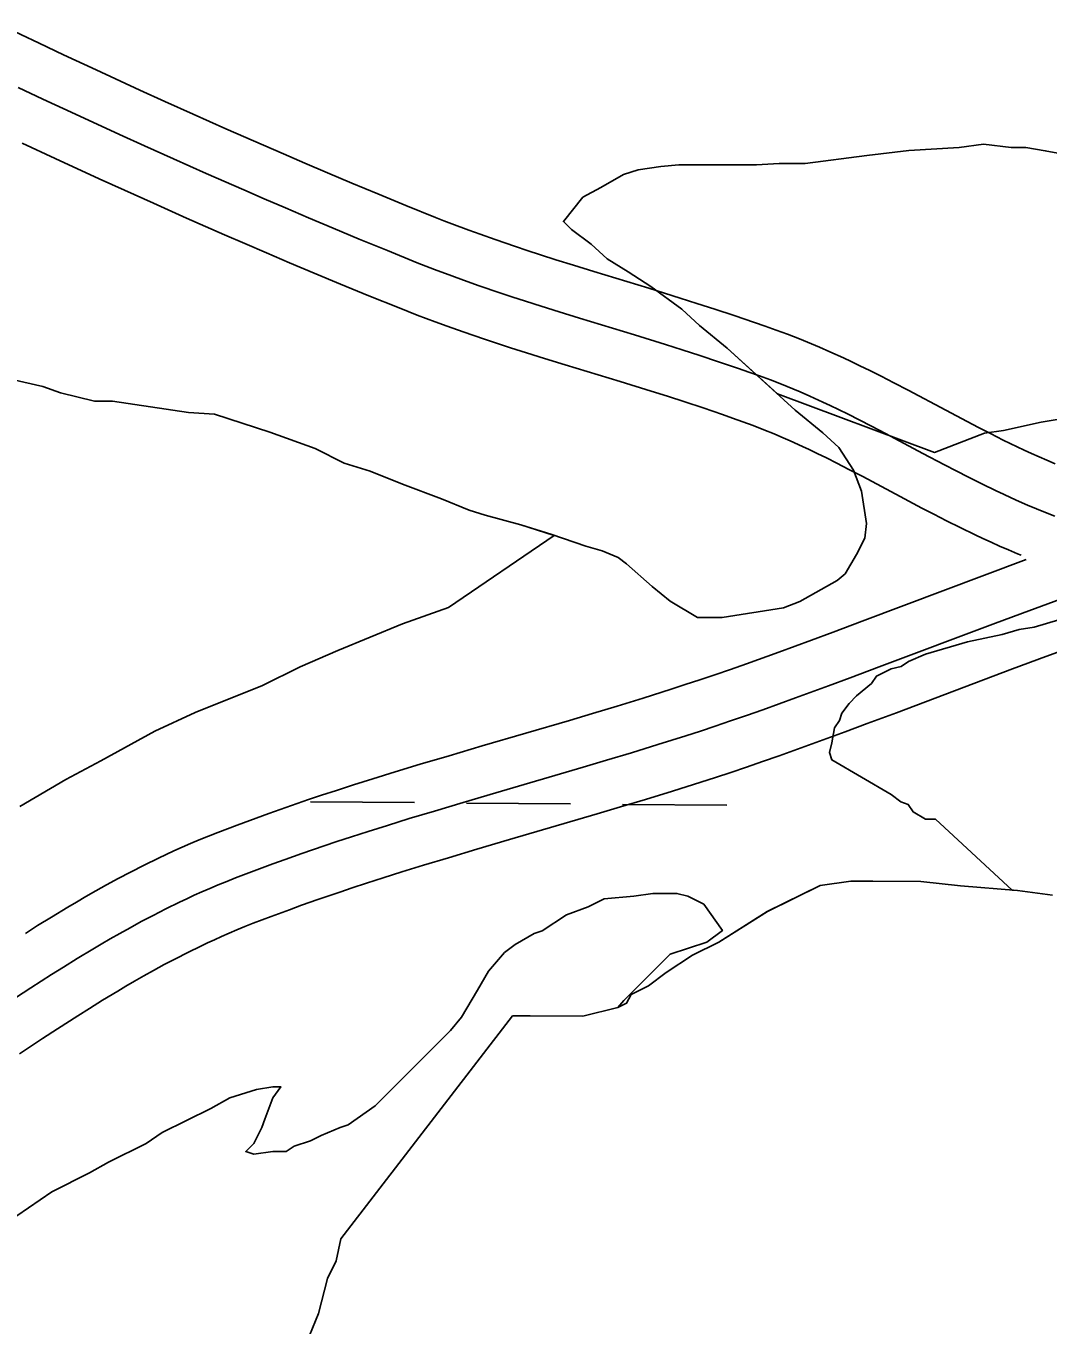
# Model space of a CAD drawing. Extents: x 3271442 to 3309282, y 752266 to 777610.
# Drawn here: x 3296146 to 3296460.3, y 770599.2 to 770998.6 of the extents above; entities that cross this region are included whole.
import ezdxf

# ---------------------------------------------------------------- set-up
doc = ezdxf.new("R2010")
doc.units = 0
for name, color, linetype in [('V-ROAD-CNTR', 7, 'Continuous'), ('V-SITE-VEGE', 7, 'Continuous'), ('V-TOPO-SHOR', 7, 'Continuous'), ('V-WETL-SWMP', 7, 'Continuous')]:
    doc.layers.add(name, color=color, linetype=linetype)

msp = doc.modelspace()

# ---------------------------------------------------------------- linework, layer by layer
at = {"layer": 'V-ROAD-CNTR'}
for points in [[(3296462.47, 770864.01), (3296459.97, 770865.06), (3296457.56, 770866.11), (3296455.22, 770867.16), (3296452.97, 770868.2), (3296450.82, 770869.21), (3296446.57, 770871.27), (3296442.63, 770873.24), (3296438.93, 770875.14), (3296435.46, 770876.94), (3296428.9, 770880.41), (3296417.33, 770886.56), (3296412.9, 770888.88), (3296409, 770890.88), (3296405.54, 770892.62), (3296402.49, 770894.12), (3296399.8, 770895.41), (3296397.39, 770896.55), (3296393.22, 770898.44), (3296390.02, 770899.84), (3296387.56, 770900.88), (3296383.9, 770902.37), (3296380.21, 770903.78), (3296376.71, 770905.07), (3296373.36, 770906.27), (3296370.09, 770907.42), (3296363.81, 770909.57), (3296357.9, 770911.52), (3296352.37, 770913.3), (3296347.18, 770914.94), (3296337.51, 770917.93), (3296320.67, 770923.07), (3296314.42, 770925), (3296308.98, 770926.71), (3296304.24, 770928.22), (3296300.12, 770929.57), (3296296.55, 770930.75), (3296290.29, 770932.89), (3296285.64, 770934.53), (3296282.21, 770935.78), (3296277.02, 770937.73), (3296274.49, 770938.71), (3296271.93, 770939.72), (3296262.8, 770943.42), (3296254.25, 770946.93), (3296246.24, 770950.27), (3296238.75, 770953.42), (3296231.74, 770956.41), (3296225.17, 770959.23), (3296219.03, 770961.9), (3296207.51, 770966.96), (3296197.46, 770971.44), (3296188.67, 770975.39), (3296181.01, 770978.87), (3296167.59, 770985.04), (3296157.55, 770989.71), (3296150.04, 770993.24), (3296138.77, 770998.57)], [(3296462.4, 770847.89), (3296459.51, 770849.02), (3296456.73, 770850.15), (3296454.05, 770851.28), (3296451.49, 770852.4), (3296449.02, 770853.5), (3296446.64, 770854.6), (3296444.35, 770855.68), (3296439.95, 770857.81), (3296435.85, 770859.86), (3296432.05, 770861.81), (3296428.49, 770863.66), (3296421.87, 770867.16), (3296410.33, 770873.29), (3296406, 770875.56), (3296402.2, 770877.51), (3296398.86, 770879.19), (3296395.93, 770880.63), (3296393.36, 770881.87), (3296391.09, 770882.93), (3296387.11, 770884.75), (3296384.1, 770886.06), (3296381.83, 770887.02), (3296378.39, 770888.41), (3296374.93, 770889.74), (3296371.58, 770890.97), (3296368.33, 770892.14), (3296365.17, 770893.25), (3296359.03, 770895.35), (3296353.25, 770897.26), (3296347.81, 770899.01), (3296342.71, 770900.62), (3296333.1, 770903.59), (3296316.27, 770908.73), (3296309.96, 770910.68), (3296304.45, 770912.41), (3296299.64, 770913.95), (3296295.44, 770915.31), (3296291.77, 770916.53), (3296285.36, 770918.72), (3296280.58, 770920.41), (3296277.01, 770921.71), (3296271.67, 770923.72), (3296269.01, 770924.75), (3296266.35, 770925.8), (3296257.14, 770929.53), (3296248.51, 770933.07), (3296240.45, 770936.43), (3296232.9, 770939.61), (3296225.83, 770942.62), (3296219.22, 770945.47), (3296213.03, 770948.15), (3296201.44, 770953.24), (3296191.33, 770957.75), (3296182.49, 770961.72), (3296174.77, 770965.23), (3296161.29, 770971.43), (3296151.2, 770976.12), (3296143.65, 770979.67)], [(3296452.1, 770835.84), (3296450.98, 770836.29), (3296448.14, 770837.49), (3296445.42, 770838.68), (3296442.81, 770839.85), (3296440.3, 770841), (3296437.88, 770842.14), (3296433.32, 770844.35), (3296429.08, 770846.47), (3296425.16, 770848.48), (3296421.52, 770850.38), (3296414.84, 770853.91), (3296403.34, 770860.02), (3296399.1, 770862.24), (3296395.41, 770864.14), (3296392.18, 770865.76), (3296389.37, 770867.14), (3296386.91, 770868.32), (3296384.79, 770869.32), (3296381, 770871.05), (3296378.18, 770872.28), (3296376.09, 770873.16), (3296372.89, 770874.46), (3296369.65, 770875.7), (3296366.46, 770876.88), (3296363.31, 770878.01), (3296360.26, 770879.08), (3296354.26, 770881.13), (3296348.6, 770883), (3296343.26, 770884.72), (3296338.23, 770886.3), (3296328.7, 770889.25), (3296311.87, 770894.39), (3296305.51, 770896.36), (3296299.93, 770898.11), (3296295.04, 770899.67), (3296290.75, 770901.06), (3296286.98, 770902.31), (3296280.44, 770904.55), (3296275.52, 770906.29), (3296271.8, 770907.64), (3296266.31, 770909.7), (3296263.52, 770910.79), (3296260.77, 770911.88), (3296251.47, 770915.64), (3296242.78, 770919.21), (3296234.65, 770922.59), (3296227.05, 770925.8), (3296219.93, 770928.83), (3296213.27, 770931.7), (3296207.03, 770934.41), (3296195.37, 770939.52), (3296185.2, 770944.06), (3296176.31, 770948.06), (3296168.54, 770951.59), (3296155, 770957.82), (3296144.86, 770962.53)], [(3296453.61, 770834.52), (3296403.17, 770815.55), (3296394.26, 770812.23), (3296387.59, 770809.76), (3296377.58, 770806.09), (3296367.57, 770802.49), (3296362.66, 770800.76), (3296357.9, 770799.13), (3296353.26, 770797.57), (3296348.76, 770796.08), (3296344.39, 770794.67), (3296335.85, 770791.97), (3296327.82, 770789.49), (3296320.26, 770787.21), (3296313.16, 770785.1), (3296286.28, 770777.22), (3296276.16, 770774.24), (3296267.28, 770771.59), (3296259.5, 770769.23), (3296252.69, 770767.12), (3296246.73, 770765.24), (3296241.51, 770763.55), (3296236.94, 770762.06), (3296232.93, 770760.72), (3296225.97, 770758.33), (3296220.73, 770756.49), (3296216.79, 770755.07), (3296210.92, 770752.91), (3296205.05, 770750.67), (3296202.13, 770749.52), (3296199.31, 770748.36), (3296196.61, 770747.22), (3296194, 770746.08), (3296191.5, 770744.95), (3296189.09, 770743.84), (3296186.74, 770742.73), (3296182.32, 770740.56), (3296178.2, 770738.46), (3296174.36, 770736.43), (3296170.8, 770734.5), (3296167.49, 770732.65), (3296164.41, 770730.9), (3296161.54, 770729.23), (3296158.85, 770727.63), (3296153.91, 770724.64), (3296149.6, 770721.98), (3296145.84, 770719.6)], [(3296466.1, 770823.06), (3296454.4, 770818.76), (3296444.17, 770814.95), (3296408.43, 770801.51), (3296399.49, 770798.17), (3296392.78, 770795.68), (3296382.7, 770791.99), (3296372.6, 770788.36), (3296367.59, 770786.6), (3296362.72, 770784.92), (3296358, 770783.33), (3296353.41, 770781.82), (3296348.96, 770780.38), (3296340.32, 770777.65), (3296332.2, 770775.15), (3296324.57, 770772.84), (3296317.41, 770770.71), (3296290.51, 770762.83), (3296280.42, 770759.86), (3296271.6, 770757.23), (3296263.9, 770754.89), (3296257.17, 770752.8), (3296251.28, 770750.94), (3296246.14, 770749.29), (3296241.66, 770747.82), (3296237.73, 770746.51), (3296230.89, 770744.16), (3296225.76, 770742.36), (3296221.93, 770740.98), (3296216.19, 770738.86), (3296210.47, 770736.68), (3296207.73, 770735.6), (3296205.08, 770734.52), (3296202.54, 770733.44), (3296200.09, 770732.37), (3296197.73, 770731.31), (3296195.45, 770730.25), (3296193.26, 770729.21), (3296189.03, 770727.14), (3296185.1, 770725.14), (3296181.44, 770723.21), (3296178.04, 770721.36), (3296174.86, 770719.59), (3296171.9, 770717.9), (3296169.13, 770716.29), (3296166.55, 770714.76), (3296161.74, 770711.85), (3296157.55, 770709.26), (3296153.9, 770706.95), (3296147.54, 770702.87), (3296142.8, 770699.76)], [(3296471.25, 770808.97), (3296459.6, 770804.69), (3296449.43, 770800.9), (3296413.69, 770787.46), (3296404.72, 770784.11), (3296397.96, 770781.61), (3296387.82, 770777.89), (3296377.63, 770774.23), (3296372.52, 770772.43), (3296367.55, 770770.72), (3296362.74, 770769.1), (3296358.07, 770767.56), (3296353.53, 770766.1), (3296344.79, 770763.33), (3296336.58, 770760.8), (3296328.88, 770758.48), (3296321.66, 770756.33), (3296294.74, 770748.44), (3296284.69, 770745.48), (3296275.93, 770742.86), (3296268.3, 770740.55), (3296261.64, 770738.49), (3296255.84, 770736.65), (3296250.78, 770735.02), (3296246.37, 770733.58), (3296242.54, 770732.3), (3296235.8, 770729.99), (3296230.79, 770728.23), (3296227.06, 770726.89), (3296221.46, 770724.82), (3296215.89, 770722.7), (3296213.32, 770721.69), (3296210.85, 770720.67), (3296208.47, 770719.66), (3296206.17, 770718.66), (3296203.95, 770717.66), (3296201.81, 770716.67), (3296199.77, 770715.7), (3296195.74, 770713.73), (3296192.01, 770711.82), (3296188.53, 770709.99), (3296185.27, 770708.22), (3296182.23, 770706.52), (3296179.39, 770704.9), (3296176.73, 770703.35), (3296174.25, 770701.89), (3296169.57, 770699.05), (3296165.5, 770696.54), (3296161.96, 770694.3), (3296155.71, 770690.28), (3296151.06, 770687.24), (3296144.04, 770682.58)]]:
    msp.add_lwpolyline(points, dxfattribs=at)
at = {"layer": 'V-SITE-VEGE'}
for points in [[(3296464.45, 770959.23), (3296459.46, 770960.23), (3296453.48, 770961.23), (3296448.99, 770961.24), (3296440.51, 770962.25), (3296433.03, 770961.26), (3296417.56, 770960.28), (3296404.6, 770958.79), (3296385.64, 770956.32), (3296377.66, 770956.33), (3296370.68, 770955.84), (3296346.74, 770955.86), (3296341.25, 770955.37), (3296334.27, 770954.38), (3296329.78, 770952.89), (3296322.79, 770948.9), (3296317.3, 770945.92), (3296311.31, 770938.44), (3296313.8, 770935.95), (3296319.78, 770931.45), (3296324.76, 770926.96), (3296331.24, 770922.96), (3296338.22, 770918.46), (3296347.69, 770911.47), (3296353.17, 770906.48), (3296361.64, 770899.49), (3296377.09, 770885.51), (3296425.37, 770867.48), (3296440.78, 770873.42), (3296446.58, 770874.24), (3296458.17, 770876.72), (3296463.14, 770877.54)], [(3296114.26, 770893.27), (3296132.71, 770890.75), (3296138.2, 770890.75), (3296151.16, 770887.74), (3296156.64, 770885.74), (3296167.11, 770883.23), (3296172.6, 770883.23), (3296196.04, 770879.71), (3296204.02, 770879.21), (3296220.97, 770873.7), (3296234.93, 770868.7), (3296243.9, 770864.2), (3296251.88, 770861.7), (3296261.85, 770857.7), (3296273.81, 770853.2), (3296282.29, 770849.7), (3296287.27, 770848.2), (3296298.24, 770845.19), (3296308.48, 770841.93)], [(3296308.48, 770841.93), (3296275.91, 770819.76), (3296261.82, 770814.81), (3296241.94, 770806.55), (3296230.34, 770801.59), (3296218.73, 770795.8), (3296198.02, 770787.54), (3296185.59, 770781.76), (3296169.02, 770772.67), (3296158.24, 770766.88), (3296144.16, 770758.61)], [(3296463.61, 770816.02), (3296456.04, 770813.75), (3296451.49, 770813), (3296446.18, 770811.49), (3296435.57, 770809.23), (3296422.69, 770805.45), (3296417.39, 770803.19), (3296415.11, 770801.67), (3296412.08, 770800.92), (3296407.53, 770798.65), (3296406.01, 770796.38), (3296401.46, 770792.6), (3296399.19, 770790.33), (3296396.91, 770787.3), (3296396.16, 770785.02), (3296394.64, 770782.75), (3296393.87, 770778.21), (3296393.11, 770775.18), (3296393.87, 770772.91), (3296412.04, 770762.28), (3296415.07, 770760.01), (3296417.34, 770759.24), (3296418.85, 770756.97), (3296422.64, 770754.69), (3296425.67, 770754.69), (3296449.29, 770732.9), (3296450.9, 770732.77), (3296461.69, 770731.38)], [(3296233.24, 770596.02), (3296235.96, 770602.76), (3296238.7, 770613.54), (3296241.42, 770618.92), (3296242.79, 770625.66), (3296295.65, 770694.25), (3296317.23, 770694.16), (3296328.03, 770696.82), (3296329.9, 770698.97), (3296344.14, 770713.23), (3296355.36, 770716.9), (3296360.2, 770720.49), (3296354.49, 770728.58), (3296349.52, 770731.07), (3296346.21, 770731.9), (3296338.76, 770731.9), (3296332.96, 770731.08), (3296323.85, 770730.26), (3296318.88, 770727.78), (3296312.25, 770725.31), (3296304.79, 770720.34), (3296302.3, 770719.52), (3296296.5, 770716.21), (3296293.19, 770713.73), (3296288.21, 770707.94), (3296284.89, 770702.15), (3296279.92, 770693.87), (3296276.6, 770689.73), (3296253.38, 770666.57), (3296245.09, 770660.78), (3296242.61, 770659.95), (3296236.81, 770657.47), (3296233.49, 770655.82), (3296228.52, 770654.17), (3296226.04, 770652.51), (3296221.9, 770652.52), (3296216.1, 770651.7), (3296213.61, 770652.53), (3296216.1, 770655.01), (3296218.59, 770659.98), (3296219.42, 770662.46), (3296221.91, 770669.08), (3296224.4, 770672.39), (3296221.92, 770672.4), (3296216.95, 770671.57), (3296208.66, 770669.1), (3296202.86, 770665.79), (3296187.94, 770658.35), (3296182.97, 770655.05), (3296171.37, 770649.26), (3296165.57, 770645.95), (3296153.97, 770640.17), (3296143.19, 770632.73)]]:
    msp.add_lwpolyline(points, dxfattribs=at)
at = {"layer": 'V-TOPO-SHOR'}
for p, q in [((3296440.51, 770962.25), (3296433.03, 770961.26)), ((3296448.99, 770961.24), (3296440.51, 770962.25)), ((3296404.59, 770958.79), (3296385.64, 770956.32)), ((3296417.56, 770960.27), (3296404.59, 770958.79)), ((3296433.03, 770961.26), (3296417.56, 770960.27)), ((3296453.47, 770961.23), (3296448.99, 770961.24)), ((3296459.46, 770960.23), (3296453.47, 770961.23)), ((3296464.44, 770959.23), (3296459.46, 770960.23)), ((3296334.27, 770954.38), (3296329.78, 770952.89)), ((3296341.25, 770955.37), (3296334.27, 770954.38)), ((3296346.74, 770955.86), (3296341.25, 770955.37)), ((3296370.68, 770955.84), (3296346.74, 770955.86)), ((3296377.66, 770956.33), (3296370.68, 770955.84)), ((3296385.64, 770956.32), (3296377.66, 770956.33)), ((3296329.78, 770952.89), (3296322.79, 770948.9)), ((3296322.79, 770948.9), (3296317.3, 770945.92)), ((3296317.3, 770945.92), (3296311.31, 770938.44)), ((3296311.31, 770938.44), (3296313.8, 770935.95)), ((3296313.8, 770935.95), (3296319.78, 770931.45)), ((3296319.78, 770931.45), (3296324.76, 770926.96)), ((3296324.76, 770926.96), (3296331.24, 770922.96)), ((3296331.24, 770922.96), (3296338.22, 770918.46)), ((3296338.22, 770918.46), (3296347.69, 770911.47)), ((3296347.69, 770911.47), (3296353.17, 770906.48)), ((3296353.17, 770906.48), (3296361.64, 770899.49)), ((3296361.64, 770899.49), (3296382.57, 770880.51)), ((3296151.16, 770887.74), (3296138.19, 770890.75)), ((3296156.64, 770885.74), (3296151.16, 770887.74)), ((3296167.11, 770883.23), (3296156.64, 770885.74)), ((3296172.6, 770883.23), (3296167.11, 770883.23)), ((3296196.04, 770879.71), (3296172.6, 770883.23)), ((3296204.02, 770879.21), (3296196.04, 770879.71)), ((3296220.97, 770873.7), (3296204.02, 770879.21)), ((3296382.57, 770880.51), (3296391.04, 770873.52)), ((3296234.93, 770868.7), (3296220.97, 770873.7)), ((3296391.04, 770873.52), (3296396.02, 770869.03)), ((3296243.9, 770864.2), (3296234.93, 770868.7)), ((3296396.02, 770869.03), (3296400.5, 770862.04)), ((3296251.88, 770861.7), (3296243.9, 770864.2)), ((3296261.85, 770857.7), (3296251.88, 770861.7)), ((3296400.5, 770862.04), (3296402.99, 770855.55)), ((3296273.81, 770853.2), (3296261.85, 770857.7)), ((3296402.99, 770855.55), (3296404.47, 770845.58)), ((3296282.29, 770849.7), (3296273.81, 770853.2)), ((3296287.27, 770848.2), (3296282.29, 770849.7)), ((3296298.24, 770845.19), (3296287.27, 770848.2)), ((3296307.71, 770842.19), (3296298.24, 770845.19)), ((3296318.18, 770838.69), (3296307.71, 770842.19)), ((3296404.47, 770845.58), (3296403.97, 770841.09)), ((3296323.17, 770837.18), (3296318.18, 770838.69)), ((3296403.97, 770841.09), (3296401.47, 770836.1)), ((3296328.16, 770835.18), (3296323.17, 770837.18)), ((3296330.65, 770833.19), (3296328.16, 770835.18)), ((3296401.47, 770836.1), (3296397.97, 770830.12)), ((3296338.62, 770826.2), (3296330.65, 770833.19)), ((3296344.1, 770821.7), (3296338.62, 770826.2)), ((3296395.48, 770828.13), (3296384, 770821.66)), ((3296397.97, 770830.12), (3296395.48, 770828.13)), ((3296352.57, 770816.71), (3296344.1, 770821.7)), ((3296379.01, 770819.67), (3296360.06, 770816.7)), ((3296384, 770821.66), (3296379.01, 770819.67)), ((3296360.06, 770816.7), (3296352.57, 770816.71))]:
    msp.add_line(p, q, dxfattribs=at)
for points in [[(3296461.69, 770731.38), (3296450.9, 770732.77), (3296433.38, 770734.19), (3296421.24, 770735.58), (3296406.41, 770735.64), (3296399.66, 770735.66), (3296390.22, 770734.35), (3296384.81, 770731.67), (3296374, 770726.32), (3296359.13, 770716.93), (3296351.02, 770712.92), (3296342.91, 770707.55), (3296337.5, 770703.53), (3296332.09, 770700.85), (3296330.73, 770698.16), (3296328.03, 770696.82), (3296317.23, 770694.16), (3296301.05, 770694.22), (3296295.65, 770694.25), (3296242.79, 770625.66)], [(3296242.79, 770625.66), (3296241.42, 770618.92), (3296238.7, 770613.54), (3296235.96, 770602.76), (3296233.24, 770596.02)]]:
    msp.add_lwpolyline(points, dxfattribs=at)
at = {"layer": 'V-WETL-SWMP'}
for p, q in [((3296440.51, 770962.25), (3296433.03, 770961.26)), ((3296448.99, 770961.24), (3296440.51, 770962.25)), ((3296404.59, 770958.79), (3296385.64, 770956.32)), ((3296417.56, 770960.27), (3296404.59, 770958.79)), ((3296433.03, 770961.26), (3296417.56, 770960.27)), ((3296453.47, 770961.23), (3296448.99, 770961.24)), ((3296459.46, 770960.23), (3296453.47, 770961.23)), ((3296464.44, 770959.23), (3296459.46, 770960.23)), ((3296334.27, 770954.38), (3296329.78, 770952.89)), ((3296341.25, 770955.37), (3296334.27, 770954.38)), ((3296346.74, 770955.86), (3296341.25, 770955.37)), ((3296370.68, 770955.84), (3296346.74, 770955.86)), ((3296377.66, 770956.33), (3296370.68, 770955.84)), ((3296385.64, 770956.32), (3296377.66, 770956.33)), ((3296329.78, 770952.89), (3296322.79, 770948.9)), ((3296322.79, 770948.9), (3296317.3, 770945.92)), ((3296317.3, 770945.92), (3296311.31, 770938.44)), ((3296311.31, 770938.44), (3296313.8, 770935.95)), ((3296313.8, 770935.95), (3296319.78, 770931.45)), ((3296319.78, 770931.45), (3296324.76, 770926.96)), ((3296324.76, 770926.96), (3296331.24, 770922.96)), ((3296331.24, 770922.96), (3296338.22, 770918.46)), ((3296338.22, 770918.46), (3296347.69, 770911.47)), ((3296347.69, 770911.47), (3296353.17, 770906.48)), ((3296353.17, 770906.48), (3296361.64, 770899.49)), ((3296361.64, 770899.49), (3296382.57, 770880.51)), ((3296151.16, 770887.74), (3296138.19, 770890.75)), ((3296156.64, 770885.74), (3296151.16, 770887.74)), ((3296167.11, 770883.23), (3296156.64, 770885.74)), ((3296172.6, 770883.23), (3296167.11, 770883.23)), ((3296196.04, 770879.71), (3296172.6, 770883.23)), ((3296204.02, 770879.21), (3296196.04, 770879.71)), ((3296220.97, 770873.7), (3296204.02, 770879.21)), ((3296382.57, 770880.51), (3296391.04, 770873.52)), ((3296234.93, 770868.7), (3296220.97, 770873.7)), ((3296391.04, 770873.52), (3296396.02, 770869.03)), ((3296243.9, 770864.2), (3296234.93, 770868.7)), ((3296396.02, 770869.03), (3296400.5, 770862.04)), ((3296251.88, 770861.7), (3296243.9, 770864.2)), ((3296261.85, 770857.7), (3296251.88, 770861.7)), ((3296400.5, 770862.04), (3296402.99, 770855.55)), ((3296273.81, 770853.2), (3296261.85, 770857.7)), ((3296402.99, 770855.55), (3296404.47, 770845.58)), ((3296282.29, 770849.7), (3296273.81, 770853.2)), ((3296287.27, 770848.2), (3296282.29, 770849.7)), ((3296298.24, 770845.19), (3296287.27, 770848.2)), ((3296307.71, 770842.19), (3296298.24, 770845.19)), ((3296318.18, 770838.69), (3296307.71, 770842.19)), ((3296404.47, 770845.58), (3296403.97, 770841.09)), ((3296323.17, 770837.18), (3296318.18, 770838.69)), ((3296403.97, 770841.09), (3296401.47, 770836.1)), ((3296328.16, 770835.18), (3296323.17, 770837.18)), ((3296330.65, 770833.19), (3296328.16, 770835.18)), ((3296401.47, 770836.1), (3296397.97, 770830.12)), ((3296338.62, 770826.2), (3296330.65, 770833.19)), ((3296344.1, 770821.7), (3296338.62, 770826.2)), ((3296395.48, 770828.13), (3296384, 770821.66)), ((3296397.97, 770830.12), (3296395.48, 770828.13)), ((3296352.57, 770816.71), (3296344.1, 770821.7)), ((3296379.01, 770819.67), (3296360.06, 770816.7)), ((3296384, 770821.66), (3296379.01, 770819.67)), ((3296360.06, 770816.7), (3296352.57, 770816.71)), ((3296233.5, 770760.08), (3296265.5, 770759.81)), ((3296281.5, 770759.68), (3296313.5, 770759.42)), ((3296329.5, 770759.28), (3296361.5, 770759.02)), ((3296374.01, 770726.32), (3296390.22, 770734.35)), ((3296390.22, 770734.35), (3296399.67, 770735.66)), ((3296399.67, 770735.66), (3296421.25, 770735.58)), ((3296421.25, 770735.58), (3296433.38, 770734.19)), ((3296433.38, 770734.19), (3296450.91, 770732.77)), ((3296450.91, 770732.77), (3296461.69, 770731.38)), ((3296359.13, 770716.93), (3296374.01, 770726.32)), ((3296351.03, 770712.92), (3296359.13, 770716.93)), ((3296342.91, 770707.56), (3296351.03, 770712.92)), ((3296337.5, 770703.53), (3296342.91, 770707.56)), ((3296332.1, 770700.85), (3296337.5, 770703.53)), ((3296330.74, 770698.16), (3296332.1, 770700.85)), ((3296317.24, 770694.17), (3296328.04, 770696.82)), ((3296328.04, 770696.82), (3296330.74, 770698.16)), ((3296242.8, 770625.66), (3296295.66, 770694.25)), ((3296295.66, 770694.25), (3296317.24, 770694.17)), ((3296241.42, 770618.92), (3296242.8, 770625.66)), ((3296238.7, 770613.54), (3296241.42, 770618.92)), ((3296235.97, 770602.76), (3296238.7, 770613.54)), ((3296233.24, 770596.03), (3296235.97, 770602.76))]:
    msp.add_line(p, q, dxfattribs=at)

doc.saveas('drawing.dxf')
